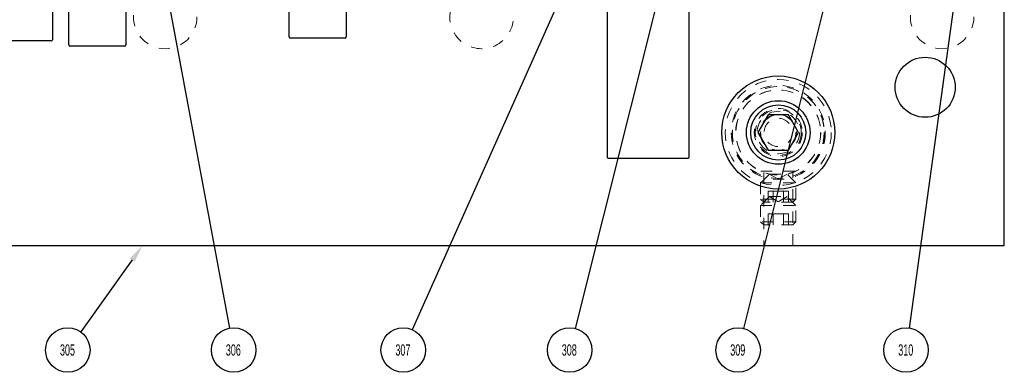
# Model space of a CAD drawing. Header units: inches. Extents: x 1802 to 2468, y -253 to -72.
# Tile 507 of 570: x 2288.32 to 2297.03, y -93.36 to -90.25. Entities that reach past the tile are written whole.
import ezdxf

# ---------------------------------------------------------------- set-up
doc = ezdxf.new("R2010")
doc.units = ezdxf.units.IN
doc.header["$LTSCALE"] = 0.5
doc.header["$MEASUREMENT"] = 0
doc.linetypes.add('HIDDEN', pattern=[0.225, 0.15, -0.075])
for name, color, linetype in [('SID-M-S', 105, 'Continuous'), ('ST1-M-S', 193, 'Continuous'), ('ST2-M-S', 193, 'Continuous'), ('SVE-M-S', 8, 'Continuous')]:
    doc.layers.add(name, color=color, linetype=linetype)
doc.styles.add('SLDTEXTSTYLE0', font='TXT', dxfattribs={"width": 0.595745})

msp = doc.modelspace()

# ---------------------------------------------------------------- linework, layer by layer
at = {"layer": 'SID-M-S'}
for p, q in [((2294.95731, -85.8855), (2291.79161, -92.98724)), ((2294.79782, -86.74394), (2293.23177, -92.97613)), ((2296.68546, -89.38066), (2296.18803, -92.97206)), ((2289.50868, -89.39646), (2290.17524, -92.97352)), ((2295.61728, -89.39445), (2294.72244, -92.97606)), ((2289.31428, -92.36994), (2288.85814, -93.00697))]:
    msp.add_line(p, q, dxfattribs=at)
for centre in [(2288.74363, -93.16689), (2290.21127, -93.16689), (2291.71153, -93.16689), (2293.18383, -93.16689), (2294.67477, -93.16689), (2296.16105, -93.16689)]:
    msp.add_circle(centre, 0.1967, dxfattribs=at)
msp.add_solid([(2289.29314, -92.3548), (2289.4051, -92.2431), (2289.29314, -92.3548), (2289.33542, -92.38508)], dxfattribs=at)
at = {"layer": 'ST1-M-S', "linetype": 'Continuous', "lineweight": 25}
for p, q in [((2297.0301, -92.2431), (2297.0301, -84.2431)), ((2290.7026, -90.3981), (2290.7026, -89.2381)), ((2291.2076, -89.2381), (2291.2076, -90.3981)), ((2288.7526, -90.46888), (2288.7526, -89.35888)), ((2289.2576, -89.35888), (2289.2576, -90.46888)), ((2288.6076, -89.4631), (2288.6076, -90.4231)), ((2293.5171, -89.5291), (2293.5171, -91.4591)), ((2294.2421, -91.4591), (2294.2421, -89.5291)), ((2288.5976, -90.4331), (2288.1126, -90.4331)), ((2291.1976, -90.4081), (2290.7126, -90.4081)), ((2289.2476, -90.47888), (2288.7626, -90.47888)), ((2293.5271, -91.4691), (2294.2321, -91.4691)), ((2281.7801, -92.2431), (2297.0301, -92.2431))]:
    msp.add_line(p, q, dxfattribs=at)
at = {"layer": 'ST1-M-S', "linetype": 'HIDDEN', "lineweight": 18}
for p, q in [((2294.9016, -91.59717), (2294.9016, -92.2431)), ((2295.1586, -92.2431), (2295.1586, -91.59723))]:
    msp.add_line(p, q, dxfattribs=at)
for centre, radius in [((2289.6051, -90.2206), 0.2815), ((2296.4801, -90.2206), 0.2815), ((2295.0301, -91.2431), 0.41625), ((2295.0301, -91.2431), 0.37625)]:
    msp.add_circle(centre, radius, dxfattribs=at)
at = {"layer": 'ST1-M-S', "linetype": 'Continuous', "lineweight": 25}
msp.add_circle((2296.3301, -90.8431), 0.26565, dxfattribs=at)
at = {"layer": 'ST1-M-S', "linetype": 'HIDDEN', "lineweight": 18}
msp.add_arc((2292.4051, -90.2206), 0.2815, 169.25135, 10.74865, dxfattribs=at)
at = {"layer": 'ST1-M-S', "linetype": 'Continuous', "lineweight": 25}
for centre, start, end in [((2288.5976, -90.4231), 270, 0), ((2290.7126, -90.3981), 180, 270), ((2291.1976, -90.3981), 270, 0), ((2288.7626, -90.46888), 180, 270), ((2289.2476, -90.46888), 270, 0), ((2293.5271, -91.4591), 180, 270), ((2294.2321, -91.4591), 270, 0)]:
    msp.add_arc(centre, 0.01, start, end, dxfattribs=at)
at = {"layer": 'ST2-M-S', "linetype": 'HIDDEN', "lineweight": 18}
msp.add_line((2294.87644, -91.58654), (2295.18376, -91.58654), dxfattribs=at)
for radius in [0.469, 0.40725, 0.406, 0.37625, 0.375, 0.2125, 0.15625, 0.125]:
    msp.add_circle((2295.0301, -91.2431), radius, dxfattribs=at)
at = {"layer": 'SVE-M-S', "linetype": 'Continuous', "lineweight": 25}
for p, q in [((2294.94003, -91.0871), (2294.84996, -91.2431)), ((2295.12016, -91.0871), (2294.94003, -91.0871)), ((2295.21023, -91.2431), (2295.12016, -91.0871)), ((2294.84996, -91.2431), (2294.94003, -91.3991)), ((2295.12016, -91.3991), (2295.21023, -91.2431)), ((2294.94003, -91.3991), (2295.12016, -91.3991))]:
    msp.add_line(p, q, dxfattribs=at)
at = {"layer": 'SVE-M-S', "linetype": 'HIDDEN', "lineweight": 18}
for p, q in [((2294.9521, -91.61054), (2294.87385, -91.68879)), ((2294.9521, -91.61054), (2295.1081, -91.61054)), ((2294.9521, -91.61054), (2295.0301, -91.65558)), ((2295.0301, -91.65558), (2295.1081, -91.61054)), ((2295.18635, -91.68879), (2295.1081, -91.61054)), ((2294.87385, -91.68879), (2295.18635, -91.68879)), ((2294.87385, -91.68879), (2294.87385, -91.83279)), ((2295.18635, -91.83279), (2295.18635, -91.68879)), ((2294.9521, -91.81054), (2294.87385, -91.88879)), ((2294.98501, -91.76212), (2294.93992, -91.76212)), ((2294.93992, -91.76212), (2294.93992, -91.86054)), ((2294.9521, -91.81054), (2295.1081, -91.81054)), ((2294.9521, -91.81054), (2295.0301, -91.85558)), ((2294.98501, -91.76212), (2294.98501, -91.86054)), ((2295.07519, -91.76212), (2294.98501, -91.76212)), ((2295.0301, -91.85558), (2295.1081, -91.81054)), ((2295.07519, -91.76212), (2295.07519, -91.86054)), ((2295.12028, -91.76212), (2295.07519, -91.76212)), ((2295.18635, -91.88879), (2295.1081, -91.81054)), ((2295.12028, -91.76212), (2295.12028, -91.86054)), ((2295.18635, -91.83279), (2294.87385, -91.83279)), ((2294.87385, -91.83279), (2294.9016, -91.86054)), ((2294.87385, -91.88879), (2295.18635, -91.88879)), ((2294.87385, -91.88879), (2294.87385, -92.03279)), ((2295.1586, -91.86054), (2294.9016, -91.86054)), ((2295.1586, -91.86054), (2295.18635, -91.83279)), ((2295.18635, -92.03279), (2295.18635, -91.88879)), ((2294.98501, -91.96212), (2294.93992, -91.96212)), ((2294.93992, -91.96212), (2294.93992, -92.06054)), ((2295.07519, -91.96212), (2294.98501, -91.96212)), ((2294.98501, -91.96212), (2294.98501, -92.06054)), ((2295.12028, -91.96212), (2295.07519, -91.96212)), ((2295.07519, -91.96212), (2295.07519, -92.06054)), ((2295.12028, -91.96212), (2295.12028, -92.06054)), ((2295.18635, -92.03279), (2294.87385, -92.03279)), ((2294.87385, -92.03279), (2294.9016, -92.06054)), ((2295.1586, -92.06054), (2294.9016, -92.06054)), ((2295.1586, -92.06054), (2295.18635, -92.03279))]:
    msp.add_line(p, q, dxfattribs=at)
at = {"layer": 'SVE-M-S', "linetype": 'Continuous', "lineweight": 25}
for radius in [0.5, 0.28125, 0.24375]:
    msp.add_circle((2295.0301, -91.2431), radius, dxfattribs=at)
at = {"layer": 'SVE-M-S', "linetype": 'HIDDEN', "lineweight": 18}
for radius in [0.20313, 0.1875, 0.16072, 0.16045, 0.15993]:
    msp.add_circle((2295.0301, -91.2431), radius, dxfattribs=at)

# ---------------------------------------------------------------- texts
at = {"layer": 'SID-M-S', "char_height": 0.1, "attachment_point": 2, "style": 'SLDTEXTSTYLE0'}
for s, insert in [('305', (2288.74061, -93.11634)), ('306', (2290.20825, -93.11634)), ('307', (2291.70851, -93.11634)), ('308', (2293.18081, -93.11634)), ('309', (2294.67175, -93.11634)), ('310', (2296.15802, -93.11634))]:
    msp.add_mtext(s, dxfattribs=dict(at, insert=insert))

doc.saveas('drawing.dxf')
